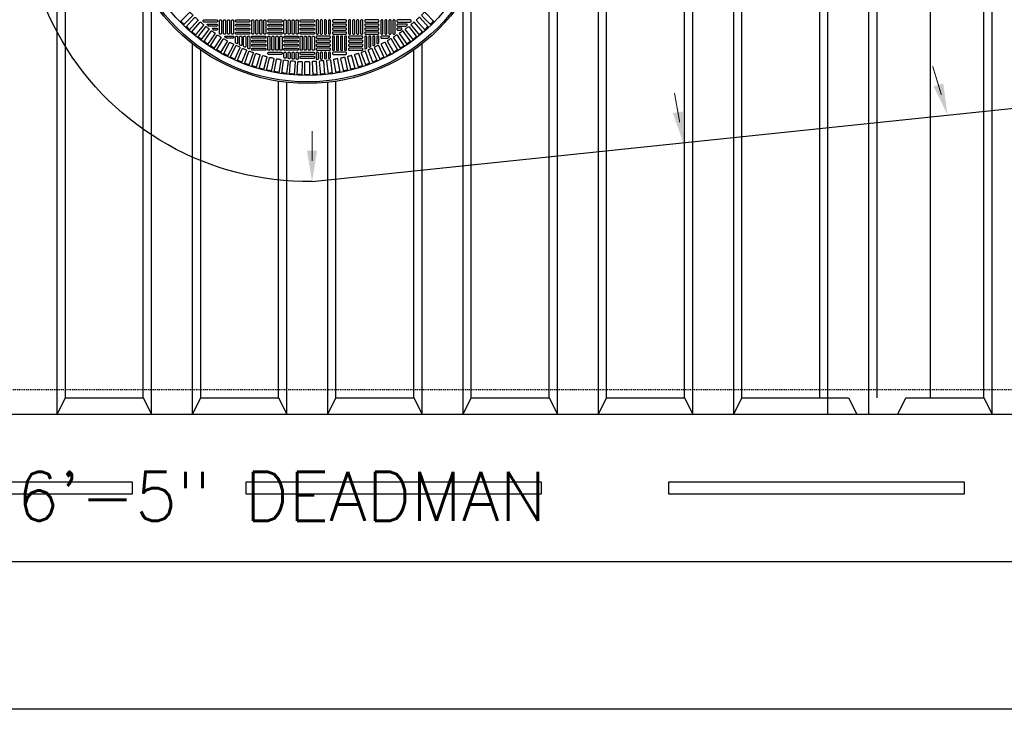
# Model space of a CAD drawing. Extents: x -169 to 6736, y -208 to 3022.
# Tile 416 of 656: x 1490 to 1610, y 1218 to 1302. Entities that reach past the tile are written whole.
import ezdxf
from ezdxf.enums import TextEntityAlignment as Align

# ---------------------------------------------------------------- set-up
doc = ezdxf.new("R2010")
doc.units = 0
doc.header["$MEASUREMENT"] = 0
doc.linetypes.add('HIDDEN3', pattern=[0.1875, 0.125, -0.0625])
for name, color, linetype in [('TANK-ANCHOR', 4, 'CONTINUOUS'), ('TANK-MANHOLE-COVER-40', 2, 'CONTINUOUS'), ('TANK-MANHOLE-COVER-HATCH-40', 252, 'CONTINUOUS'), ('TANK-SLAB', 6, 'CONTINUOUS'), ('TANK-SLOPE', 3, 'CONTINUOUS'), ('TANK-UST', 5, 'CONTINUOUS'), ('TANK-UST-RIB', 7, 'CONTINUOUS'), ('TEXT', 3, 'CONTINUOUS')]:
    doc.layers.add(name, color=color, linetype=linetype)
doc.styles.add('SIMPLEX', font='simplex')

msp = doc.modelspace()

# ---------------------------------------------------------------- linework, layer by layer
at = {"layer": 'TANK-ANCHOR'}
msp.add_lwpolyline([(1610.97766, 1236.01839), (1413.58331, 1236.01839), (1413.58331, 1254.01839), (1610.97766, 1254.01839)], close=True, dxfattribs=at)
at = {"layer": 'TANK-ANCHOR', "color": 7}
for points in [[(1467.4983, 1244.26839), (1467.4983, 1245.76839), (1503.4983, 1245.76839), (1503.4983, 1244.26839)], [(1517.41329, 1244.26839), (1517.41329, 1245.76839), (1553.41329, 1245.76839), (1553.41329, 1244.26839)], [(1568.97766, 1244.26839), (1568.97766, 1245.76839), (1604.97766, 1245.76839), (1604.97766, 1244.26839)]]:
    msp.add_lwpolyline(points, close=True, dxfattribs=at)
at = {"layer": 'TANK-MANHOLE-COVER-40', "color": 4, "linetype": 'Continuous'}
msp.add_circle((1524.86489, 1317.01762), 22.63902, dxfattribs=at)
at = {"layer": 'TANK-MANHOLE-COVER-40', "color": 1, "linetype": 'Continuous'}
msp.add_circle((1524.86489, 1317.01762), 22.44094, dxfattribs=at)
at = {"layer": 'TANK-MANHOLE-COVER-40', "color": 2, "linetype": 'Continuous'}
msp.add_circle((1524.86489, 1317.01762), 21.65354, dxfattribs=at)
at = {"layer": 'TANK-MANHOLE-COVER-HATCH-40', "linetype": 'Continuous'}
for points in [[(1510.61263, 1303.04266, 0.004911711), (1510.88993, 1302.76536, -0.417093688), (1510.89048, 1302.65346), (1509.77624, 1301.53922), (1509.38649, 1301.92897), (1510.50073, 1303.04321, -0.417093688), (1510.61263, 1303.04266)], [(1539.11716, 1303.04266, -0.004911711), (1538.83986, 1302.76536, 0.417093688), (1538.83931, 1302.65346), (1539.95355, 1301.53922), (1540.34329, 1301.92897), (1539.22906, 1303.04321, 0.417093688), (1539.11716, 1303.04266)], [(1511.88486, 1301.85367, 0.004911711), (1512.18527, 1301.6016, -0.417093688), (1512.19557, 1301.49017), (1511.18269, 1300.28306), (1510.76046, 1300.63735), (1511.77334, 1301.84446, -0.417093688), (1511.88486, 1301.85367)], [(1512.86061, 1301.3877, -0.168192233), (1512.81193, 1301.40456), (1512.68681, 1301.50298, -0.712046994), (1512.73549, 1301.64361), (1513.84127, 1301.64361), (1513.84127, 1301.64361, -0.414213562), (1513.92001, 1301.56487), (1513.92001, 1301.46644), (1513.92001, 1301.46644, -0.414213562), (1513.84127, 1301.3877), (1512.83336, 1301.3877)], [(1536.86917, 1301.3877, 0.168192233), (1536.91786, 1301.40456), (1537.04298, 1301.50298, 0.712046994), (1536.9943, 1301.64361), (1535.88852, 1301.64361), (1535.88852, 1301.64361, 0.414213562), (1535.80978, 1301.56487), (1535.80978, 1301.46644), (1535.80978, 1301.46644, 0.414213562), (1535.88852, 1301.3877), (1536.89643, 1301.3877)], [(1537.84492, 1301.85367, -0.004911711), (1537.54452, 1301.6016, 0.417093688), (1537.53422, 1301.49017), (1538.5471, 1300.28306), (1538.96933, 1300.63735), (1537.95645, 1301.84446, 0.417093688), (1537.84492, 1301.85367)], [(1512.55866, 1301.30192, 0.417093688), (1512.44765, 1301.28786), (1511.48838, 1300.03772), (1511.92566, 1299.70218), (1512.88493, 1300.95232, 0.417093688), (1512.86978, 1301.06319, -0.004911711), (1512.55866, 1301.30192)], [(1513.25588, 1300.78009, 0.004911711), (1513.57712, 1300.55516, -0.417093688), (1513.59709, 1300.44505), (1512.69326, 1299.15426), (1512.24176, 1299.4704), (1513.14559, 1300.7612, -0.417093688), (1513.25588, 1300.78009)], [(1513.52671, 1300.89558, -0.157549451), (1513.48064, 1300.91046), (1513.34424, 1301.00889, -0.727787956), (1513.39031, 1301.15148), (1513.84127, 1301.15148), (1513.84127, 1301.15148, -0.414213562), (1513.92001, 1301.07274), (1513.92001, 1300.97432), (1513.92001, 1300.97432, -0.414213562), (1513.84127, 1300.89558), (1513.52671, 1300.89558)], [(1536.20307, 1300.89558, 0.157549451), (1536.24915, 1300.91046), (1536.38555, 1301.00889, 0.727787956), (1536.33948, 1301.15148), (1535.88852, 1301.15148), (1535.88852, 1301.15148, 0.414213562), (1535.80978, 1301.07274), (1535.80978, 1300.97432), (1535.80978, 1300.97432, 0.414213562), (1535.88852, 1300.89558), (1536.20307, 1300.89558)], [(1536.47391, 1300.78009, -0.004911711), (1536.15267, 1300.55516, 0.417093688), (1536.1327, 1300.44505), (1537.03652, 1299.15426), (1537.48802, 1299.4704), (1536.5842, 1300.7612, 0.417093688), (1536.47391, 1300.78009)], [(1537.17113, 1301.30192, -0.417093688), (1537.28214, 1301.28786), (1538.24141, 1300.03772), (1537.80413, 1299.70218), (1536.84486, 1300.95232, -0.417093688), (1536.86001, 1301.06319, 0.004911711), (1537.17113, 1301.30192)], [(1513.9752, 1300.28916, 0.004911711), (1514.30594, 1300.07846, -0.417093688), (1514.3307, 1299.96933), (1513.48404, 1298.64034), (1513.01918, 1298.93649), (1513.86584, 1300.26548, -0.417093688), (1513.9752, 1300.28916)], [(1514.71525, 1299.83008, 0.004911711), (1515.05487, 1299.63401, -0.417093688), (1515.08436, 1299.52606), (1514.29648, 1298.16141), (1513.81914, 1298.437), (1514.60702, 1299.80165, -0.417093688), (1514.71525, 1299.83008)], [(1515.47462, 1299.40372, 0.004911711), (1515.82247, 1299.22265, -0.417093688), (1515.85664, 1299.11609), (1515.12903, 1297.71836), (1514.64013, 1297.97287), (1515.36774, 1299.3706, -0.417093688), (1515.47462, 1299.40372)], [(1515.06671, 1299.91132, -0.134263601), (1515.02664, 1299.92228), (1514.86013, 1300.02071, -0.763258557), (1514.9002, 1300.16723), (1515.80978, 1300.16723), (1515.80978, 1300.16723, -0.414213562), (1515.88852, 1300.08849), (1515.88852, 1299.99007), (1515.88852, 1299.99007, -0.414213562), (1515.80978, 1299.91132), (1515.06671, 1299.91132)], [(1534.66308, 1299.91132, 0.134263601), (1534.70315, 1299.92228), (1534.86965, 1300.02071, 0.763258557), (1534.82959, 1300.16723), (1533.92001, 1300.16723), (1533.92001, 1300.16723, 0.414213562), (1533.84127, 1300.08849), (1533.84127, 1299.99007), (1533.84127, 1299.99007, 0.414213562), (1533.92001, 1299.91132), (1534.66308, 1299.91132)], [(1534.25516, 1299.40372, -0.004911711), (1533.90732, 1299.22265, 0.417093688), (1533.87315, 1299.11609), (1534.60076, 1297.71836), (1535.08966, 1297.97287), (1534.36205, 1299.3706, 0.417093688), (1534.25516, 1299.40372)], [(1535.01453, 1299.83008, -0.004911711), (1534.67492, 1299.63401, 0.417093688), (1534.64543, 1299.52606), (1535.43331, 1298.16141), (1535.91065, 1298.437), (1535.12276, 1299.80165, 0.417093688), (1535.01453, 1299.83008)], [(1535.75458, 1300.28916, -0.004911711), (1535.42385, 1300.07846, 0.417093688), (1535.39909, 1299.96933), (1536.24575, 1298.64034), (1536.71061, 1298.93649), (1535.86395, 1300.26548, 0.417093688), (1535.75458, 1300.28916)], [(1516.25187, 1299.01089, 0.004911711), (1516.60728, 1298.84516, -0.417093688), (1516.64607, 1298.74019), (1515.98012, 1297.31206), (1515.48058, 1297.545), (1516.14653, 1298.97313, -0.417093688), (1516.25187, 1299.01089)], [(1517.04551, 1298.65233, 0.004911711), (1517.40781, 1298.50226, -0.417093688), (1517.45114, 1298.39909), (1516.84812, 1296.94327), (1516.3389, 1297.1542), (1516.94192, 1298.61002, -0.417093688), (1517.04551, 1298.65233)], [(1517.85403, 1298.32873, 0.004911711), (1518.22254, 1298.19461, -0.417093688), (1518.27033, 1298.09343), (1517.73138, 1296.61269), (1517.21344, 1296.8012), (1517.75239, 1298.28194, -0.417093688), (1517.85403, 1298.32873)], [(1518.6759, 1298.04071, 0.004911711), (1519.04991, 1297.92279, -0.417093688), (1519.10207, 1297.82379), (1518.62822, 1296.32095), (1518.10255, 1296.48669), (1518.57639, 1297.98953, -0.417093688), (1518.6759, 1298.04071)], [(1531.05388, 1298.04071, -0.004911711), (1530.67988, 1297.92279, 0.417093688), (1530.62772, 1297.82379), (1531.10157, 1296.32095), (1531.62724, 1296.48669), (1531.15339, 1297.98953, 0.417093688), (1531.05388, 1298.04071)], [(1531.87575, 1298.32873, -0.004911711), (1531.50725, 1298.19461, 0.417093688), (1531.45946, 1298.09343), (1531.99841, 1296.61269), (1532.51635, 1296.8012), (1531.9774, 1298.28194, 0.417093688), (1531.87575, 1298.32873)], [(1532.68428, 1298.65233, -0.004911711), (1532.32198, 1298.50226, 0.417093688), (1532.27865, 1298.39909), (1532.88167, 1296.94327), (1533.39089, 1297.1542), (1532.78787, 1298.61002, 0.417093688), (1532.68428, 1298.65233)], [(1533.47792, 1299.01089, -0.004911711), (1533.12251, 1298.84516, 0.417093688), (1533.08372, 1298.74019), (1533.74967, 1297.31206), (1534.24921, 1297.545), (1533.58326, 1298.97313, 0.417093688), (1533.47792, 1299.01089)], [(1519.50956, 1297.78881, 0.004911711), (1519.88835, 1297.68732, -0.417093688), (1519.94477, 1297.59068), (1519.53693, 1296.06861), (1519.00453, 1296.21126), (1519.41237, 1297.73334, -0.417093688), (1519.50956, 1297.78881)], [(1520.3534, 1297.57352, 0.004911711), (1520.73626, 1297.48864, -0.417093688), (1520.79685, 1297.39456), (1520.45579, 1295.85614), (1519.91767, 1295.97544), (1520.25873, 1297.51386, -0.417093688), (1520.3534, 1297.57352)], [(1521.20584, 1297.39524, 0.004911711), (1521.59203, 1297.32714, -0.417093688), (1521.65667, 1297.23579), (1521.38304, 1295.68396), (1520.84023, 1295.77967), (1521.11386, 1297.33151, -0.417093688), (1521.20584, 1297.39524)], [(1522.06524, 1297.25431, 0.004911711), (1522.45403, 1297.20312, -0.417093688), (1522.52259, 1297.11468), (1522.31691, 1295.55239), (1521.77045, 1295.62433), (1521.97612, 1297.18662, -0.417093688), (1522.06524, 1297.25431)], [(1522.92996, 1297.151, 0.004911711), (1523.32063, 1297.11682, -0.417093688), (1523.39297, 1297.03145), (1523.25564, 1295.46168), (1522.70655, 1295.50972), (1522.84389, 1297.07949, -0.417093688), (1522.92996, 1297.151)], [(1523.79838, 1297.08551, 0.004911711), (1524.19016, 1297.0684, -0.417093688), (1524.26616, 1296.98627), (1524.19743, 1295.412), (1523.64677, 1295.43604), (1523.7155, 1297.01031, -0.417093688), (1523.79838, 1297.08551)], [(1524.66882, 1297.05796, 0.004911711), (1525.06097, 1297.05796, -0.417093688), (1525.14048, 1296.97922), (1525.14048, 1295.40345), (1524.5893, 1295.40345), (1524.5893, 1296.97922, -0.417093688), (1524.66882, 1297.05796)], [(1525.93141, 1297.08551, -0.004911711), (1525.53963, 1297.0684, 0.417093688), (1525.46363, 1296.98627), (1525.53236, 1295.412), (1526.08302, 1295.43604), (1526.01428, 1297.01031, 0.417093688), (1525.93141, 1297.08551)], [(1526.79982, 1297.151, -0.004911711), (1526.40916, 1297.11682, 0.417093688), (1526.33681, 1297.03145), (1526.47415, 1295.46168), (1527.02324, 1295.50972), (1526.8859, 1297.07949, 0.417093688), (1526.79982, 1297.151)], [(1527.66455, 1297.25431, -0.004911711), (1527.27575, 1297.20312, 0.417093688), (1527.2072, 1297.11468), (1527.41288, 1295.55239), (1527.95934, 1295.62433), (1527.75366, 1297.18662, 0.417093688), (1527.66455, 1297.25431)], [(1528.52395, 1297.39524, -0.004911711), (1528.13776, 1297.32714, 0.417093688), (1528.07312, 1297.23579), (1528.34675, 1295.68396), (1528.88956, 1295.77967), (1528.61593, 1297.33151, 0.417093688), (1528.52395, 1297.39524)], [(1529.37639, 1297.57352, -0.004911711), (1528.99353, 1297.48864, 0.417093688), (1528.93294, 1297.39456), (1529.274, 1295.85614), (1529.81212, 1295.97544), (1529.47106, 1297.51386, 0.417093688), (1529.37639, 1297.57352)], [(1530.22023, 1297.78881, -0.004911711), (1529.84144, 1297.68732, 0.417093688), (1529.78501, 1297.59068), (1530.19285, 1296.06861), (1530.72525, 1296.21126), (1530.31741, 1297.73334, 0.417093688), (1530.22023, 1297.78881)]]:
    msp.add_lwpolyline(points, format="xyb", dxfattribs=at)
for points in [[(1511.53033, 1302.05758), (1510.46576, 1300.8958), (1510.05938, 1301.26817), (1511.12396, 1302.42995, -0.417093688), (1511.23578, 1302.43428, 0.004911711), (1511.5249, 1302.16935, -0.417093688)], [(1513.92001, 1301.95857, -0.414213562), (1513.84127, 1301.87983), (1512.26647, 1301.87983, -0.414213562), (1512.18773, 1301.95857), (1512.18773, 1302.05699, -0.414213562), (1512.26647, 1302.13573), (1513.84127, 1302.13573, -0.414213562), (1513.92001, 1302.05699)], [(1535.80978, 1301.95857, 0.414213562), (1535.88852, 1301.87983), (1537.46332, 1301.87983, 0.414213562), (1537.54206, 1301.95857), (1537.54206, 1302.05699, 0.414213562), (1537.46332, 1302.13573), (1535.88852, 1302.13573, 0.414213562), (1535.80978, 1302.05699)], [(1538.19946, 1302.05758), (1539.26403, 1300.8958), (1539.6704, 1301.26817), (1538.60583, 1302.42995, 0.417093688), (1538.49401, 1302.43428, -0.004911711), (1538.20489, 1302.16935, 0.417093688)], [(1516.12474, 1299.38083), (1516.12474, 1300.08849), (1516.12474, 1300.08849, -0.414213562), (1516.20348, 1300.16723), (1516.3019, 1300.16723), (1516.3019, 1300.16723, -0.414213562), (1516.38064, 1300.08849), (1516.38064, 1299.32401, -0.577350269), (1516.26253, 1299.25582), (1516.16411, 1299.31264, -0.267949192)], [(1516.79403, 1300.16723, -0.414213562), (1516.87277, 1300.08849), (1516.87277, 1299.1069, -0.544713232), (1516.76161, 1299.03514), (1516.66319, 1299.0796, -0.294738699), (1516.61686, 1299.15136), (1516.61686, 1300.08849), (1516.61686, 1300.08849, -0.414213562), (1516.6956, 1300.16723), (1516.79403, 1300.16723)], [(1517.28615, 1300.16723, -0.414213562), (1517.36489, 1300.08849), (1517.36489, 1298.89316, -0.535923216), (1517.2557, 1298.82054), (1517.15728, 1298.86182, -0.302148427), (1517.10899, 1298.93443), (1517.10899, 1300.08849), (1517.10899, 1300.08849, -0.414213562), (1517.18773, 1300.16723), (1517.28615, 1300.16723)], [(1517.77828, 1300.16723, -0.414213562), (1517.85702, 1300.08849), (1517.85702, 1298.69513, -0.52729524), (1517.74979, 1298.62172), (1517.65137, 1298.65992, -0.309504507), (1517.60111, 1298.73332), (1517.60111, 1300.08849), (1517.60111, 1300.08849, -0.414213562), (1517.67985, 1300.16723), (1517.77828, 1300.16723)], [(1531.95151, 1300.16723, 0.414213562), (1531.87277, 1300.08849), (1531.87277, 1298.69513, 0.52729524), (1531.98, 1298.62172), (1532.07842, 1298.65992, 0.309504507), (1532.12867, 1298.73332), (1532.12867, 1300.08849), (1532.12867, 1300.08849, 0.414213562), (1532.04993, 1300.16723), (1531.95151, 1300.16723)], [(1532.44363, 1300.16723, 0.414213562), (1532.36489, 1300.08849), (1532.36489, 1298.89316, 0.535923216), (1532.47409, 1298.82054), (1532.57251, 1298.86182, 0.302148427), (1532.6208, 1298.93443), (1532.6208, 1300.08849), (1532.6208, 1300.08849, 0.414213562), (1532.54206, 1300.16723), (1532.44363, 1300.16723)], [(1532.93576, 1300.16723, 0.414213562), (1532.85702, 1300.08849), (1532.85702, 1299.1069, 0.544713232), (1532.96818, 1299.03514), (1533.0666, 1299.0796, 0.294738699), (1533.11293, 1299.15136), (1533.11293, 1300.08849), (1533.11293, 1300.08849, 0.414213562), (1533.03419, 1300.16723), (1532.93576, 1300.16723)], [(1533.60505, 1299.38083), (1533.60505, 1300.08849), (1533.60505, 1300.08849, 0.414213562), (1533.52631, 1300.16723), (1533.42789, 1300.16723), (1533.42789, 1300.16723, 0.414213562), (1533.34915, 1300.08849), (1533.34915, 1299.32401, 0.577350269), (1533.46726, 1299.25582), (1533.56568, 1299.31264, 0.267949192)], [(1521.79403, 1298.02156, -0.414213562), (1521.71529, 1297.94282), (1520.14048, 1297.94282, -0.414213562), (1520.06174, 1298.02156), (1520.06174, 1298.11999, -0.414213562), (1520.14048, 1298.19873), (1521.71529, 1298.19873, -0.414213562), (1521.79403, 1298.11999)], [(1522.20741, 1298.19873, -0.414213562), (1522.28615, 1298.11999), (1522.28615, 1297.55291, -0.45513358), (1522.19661, 1297.47492), (1522.09818, 1297.48855, -0.374444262), (1522.03025, 1297.56655), (1522.03025, 1298.11999), (1522.03025, 1298.11999, -0.414213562), (1522.10899, 1298.19873), (1522.20741, 1298.19873)], [(1522.69954, 1298.19873, -0.414213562), (1522.77828, 1298.11999), (1522.77828, 1297.49203, -0.447565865), (1522.6907, 1297.41379), (1522.59227, 1297.42491, -0.381629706), (1522.52237, 1297.50315), (1522.52237, 1298.11999), (1522.52237, 1298.11999, -0.414213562), (1522.60111, 1298.19873), (1522.69954, 1298.19873)], [(1523.19167, 1298.19873, -0.414213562), (1523.27041, 1298.11999), (1523.27041, 1297.44371, -0.440061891), (1523.18479, 1297.36527), (1523.08636, 1297.3739, -0.388829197), (1523.0145, 1297.45234), (1523.0145, 1298.11999), (1523.0145, 1298.11999, -0.414213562), (1523.09324, 1298.19873), (1523.19167, 1298.19873)], [(1523.68379, 1298.19873, -0.414213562), (1523.76253, 1298.11999), (1523.76253, 1297.40786, -0.432615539), (1523.67888, 1297.32927), (1523.58045, 1297.33542, -0.39604796), (1523.50663, 1297.41401), (1523.50663, 1298.11999), (1523.50663, 1298.11999, -0.414213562), (1523.58537, 1298.19873), (1523.68379, 1298.19873)], [(1525.73104, 1298.02156, -0.414213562), (1525.6523, 1297.94282), (1524.07749, 1297.94282, -0.414213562), (1523.99875, 1298.02156), (1523.99875, 1298.11999, -0.414213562), (1524.07749, 1298.19873), (1525.6523, 1298.19873, -0.414213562), (1525.73104, 1298.11999)], [(1526.046, 1298.19873, 0.414213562), (1525.96726, 1298.11999), (1525.96726, 1297.40786, 0.432615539), (1526.05091, 1297.32927), (1526.14933, 1297.33542, 0.39604796), (1526.22316, 1297.41401), (1526.22316, 1298.11999), (1526.22316, 1298.11999, 0.414213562), (1526.14442, 1298.19873), (1526.046, 1298.19873)], [(1526.53812, 1298.19873, 0.414213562), (1526.45938, 1298.11999), (1526.45938, 1297.44371, 0.440061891), (1526.545, 1297.36527), (1526.64342, 1297.3739, 0.388829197), (1526.71529, 1297.45234), (1526.71529, 1298.11999), (1526.71529, 1298.11999, 0.414213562), (1526.63655, 1298.19873), (1526.53812, 1298.19873)], [(1527.03025, 1298.19873, 0.414213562), (1526.95151, 1298.11999), (1526.95151, 1297.49203, 0.447565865), (1527.03909, 1297.41379), (1527.13751, 1297.42491, 0.381629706), (1527.20741, 1297.50315), (1527.20741, 1298.11999), (1527.20741, 1298.11999, 0.414213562), (1527.12867, 1298.19873), (1527.03025, 1298.19873)], [(1527.52237, 1298.19873, 0.414213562), (1527.44363, 1298.11999), (1527.44363, 1297.55291, 0.45513358), (1527.53318, 1297.47492), (1527.6316, 1297.48855, 0.374444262), (1527.69954, 1297.56655), (1527.69954, 1298.11999), (1527.69954, 1298.11999, 0.414213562), (1527.6208, 1298.19873), (1527.52237, 1298.19873)], [(1527.93576, 1298.02156, 0.414213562), (1528.0145, 1297.94282), (1529.5893, 1297.94282, 0.414213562), (1529.66804, 1298.02156), (1529.66804, 1298.11999, 0.414213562), (1529.5893, 1298.19873), (1528.0145, 1298.19873, 0.414213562), (1527.93576, 1298.11999)], [(1525.73104, 1297.52944, -0.414213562), (1525.6523, 1297.45069), (1524.07749, 1297.45069, -0.414213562), (1523.99875, 1297.52944), (1523.99875, 1297.62786, -0.414213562), (1524.07749, 1297.7066), (1525.6523, 1297.7066, -0.414213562), (1525.73104, 1297.62786)]]:
    msp.add_lwpolyline(points, format="xyb", close=True, dxfattribs=at)
at = {"layer": 'TANK-MANHOLE-COVER-HATCH-40', "linetype": 'Continuous', "flags": 128}
for points in [[(1514.3334, 1302.13573, -0.414213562), (1514.41214, 1302.05699), (1514.41214, 1300.48219, -0.414213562), (1514.3334, 1300.40345), (1514.23497, 1300.40345, -0.414213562), (1514.15623, 1300.48219), (1514.15623, 1302.05699, -0.414213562), (1514.23497, 1302.13573)], [(1514.82552, 1302.13573, -0.414213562), (1514.90426, 1302.05699), (1514.90426, 1300.48219, -0.414213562), (1514.82552, 1300.40345), (1514.7271, 1300.40345, -0.414213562), (1514.64836, 1300.48219), (1514.64836, 1302.05699, -0.414213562), (1514.7271, 1302.13573)], [(1515.31765, 1302.13573, -0.414213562), (1515.39639, 1302.05699), (1515.39639, 1300.48219, -0.414213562), (1515.31765, 1300.40345), (1515.21922, 1300.40345, -0.414213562), (1515.14048, 1300.48219), (1515.14048, 1302.05699, -0.414213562), (1515.21922, 1302.13573)], [(1515.80978, 1302.13573, -0.414213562), (1515.88852, 1302.05699), (1515.88852, 1300.48219, -0.414213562), (1515.80978, 1300.40345), (1515.71135, 1300.40345, -0.414213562), (1515.63261, 1300.48219), (1515.63261, 1302.05699, -0.414213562), (1515.71135, 1302.13573)], [(1517.85702, 1301.95857, -0.414213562), (1517.77828, 1301.87983), (1516.20348, 1301.87983, -0.414213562), (1516.12474, 1301.95857), (1516.12474, 1302.05699, -0.414213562), (1516.20348, 1302.13573), (1517.77828, 1302.13573, -0.414213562), (1517.85702, 1302.05699)], [(1517.85702, 1301.46644, -0.414213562), (1517.77828, 1301.3877), (1516.20348, 1301.3877, -0.414213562), (1516.12474, 1301.46644), (1516.12474, 1301.56487, -0.414213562), (1516.20348, 1301.64361), (1517.77828, 1301.64361, -0.414213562), (1517.85702, 1301.56487)], [(1518.27041, 1302.13573, -0.414213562), (1518.34915, 1302.05699), (1518.34915, 1300.48219, -0.414213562), (1518.27041, 1300.40345), (1518.17198, 1300.40345, -0.414213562), (1518.09324, 1300.48219), (1518.09324, 1302.05699, -0.414213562), (1518.17198, 1302.13573)], [(1518.76253, 1302.13573, -0.414213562), (1518.84127, 1302.05699), (1518.84127, 1300.48219, -0.414213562), (1518.76253, 1300.40345), (1518.66411, 1300.40345, -0.414213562), (1518.58537, 1300.48219), (1518.58537, 1302.05699, -0.414213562), (1518.66411, 1302.13573)], [(1519.25466, 1302.13573, -0.414213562), (1519.3334, 1302.05699), (1519.3334, 1300.48219, -0.414213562), (1519.25466, 1300.40345), (1519.15623, 1300.40345, -0.414213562), (1519.07749, 1300.48219), (1519.07749, 1302.05699, -0.414213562), (1519.15623, 1302.13573)], [(1519.74678, 1302.13573, -0.414213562), (1519.82552, 1302.05699), (1519.82552, 1300.48219, -0.414213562), (1519.74678, 1300.40345), (1519.64836, 1300.40345, -0.414213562), (1519.56962, 1300.48219), (1519.56962, 1302.05699, -0.414213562), (1519.64836, 1302.13573)], [(1521.79403, 1301.95857, -0.414213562), (1521.71529, 1301.87983), (1520.14048, 1301.87983, -0.414213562), (1520.06174, 1301.95857), (1520.06174, 1302.05699, -0.414213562), (1520.14048, 1302.13573), (1521.71529, 1302.13573, -0.414213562), (1521.79403, 1302.05699)], [(1521.79403, 1301.46644, -0.414213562), (1521.71529, 1301.3877), (1520.14048, 1301.3877, -0.414213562), (1520.06174, 1301.46644), (1520.06174, 1301.56487, -0.414213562), (1520.14048, 1301.64361), (1521.71529, 1301.64361, -0.414213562), (1521.79403, 1301.56487)], [(1522.20741, 1302.13573, -0.414213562), (1522.28615, 1302.05699), (1522.28615, 1300.48219, -0.414213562), (1522.20741, 1300.40345), (1522.10899, 1300.40345, -0.414213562), (1522.03025, 1300.48219), (1522.03025, 1302.05699, -0.414213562), (1522.10899, 1302.13573)], [(1522.69954, 1302.13573, -0.414213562), (1522.77828, 1302.05699), (1522.77828, 1300.48219, -0.414213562), (1522.69954, 1300.40345), (1522.60111, 1300.40345, -0.414213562), (1522.52237, 1300.48219), (1522.52237, 1302.05699, -0.414213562), (1522.60111, 1302.13573)], [(1523.19167, 1302.13573, -0.414213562), (1523.27041, 1302.05699), (1523.27041, 1300.48219, -0.414213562), (1523.19167, 1300.40345), (1523.09324, 1300.40345, -0.414213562), (1523.0145, 1300.48219), (1523.0145, 1302.05699, -0.414213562), (1523.09324, 1302.13573)], [(1523.68379, 1302.13573, -0.414213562), (1523.76253, 1302.05699), (1523.76253, 1300.48219, -0.414213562), (1523.68379, 1300.40345), (1523.58537, 1300.40345, -0.414213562), (1523.50663, 1300.48219), (1523.50663, 1302.05699, -0.414213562), (1523.58537, 1302.13573)], [(1525.73104, 1301.95857, -0.414213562), (1525.6523, 1301.87983), (1524.07749, 1301.87983, -0.414213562), (1523.99875, 1301.95857), (1523.99875, 1302.05699, -0.414213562), (1524.07749, 1302.13573), (1525.6523, 1302.13573, -0.414213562), (1525.73104, 1302.05699)], [(1525.73104, 1301.46644, -0.414213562), (1525.6523, 1301.3877), (1524.07749, 1301.3877, -0.414213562), (1523.99875, 1301.46644), (1523.99875, 1301.56487, -0.414213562), (1524.07749, 1301.64361), (1525.6523, 1301.64361, -0.414213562), (1525.73104, 1301.56487)], [(1526.046, 1302.13573, 0.414213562), (1525.96726, 1302.05699), (1525.96726, 1300.48219, 0.414213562), (1526.046, 1300.40345), (1526.14442, 1300.40345, 0.414213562), (1526.22316, 1300.48219), (1526.22316, 1302.05699, 0.414213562), (1526.14442, 1302.13573)], [(1526.53812, 1302.13573, 0.414213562), (1526.45938, 1302.05699), (1526.45938, 1300.48219, 0.414213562), (1526.53812, 1300.40345), (1526.63655, 1300.40345, 0.414213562), (1526.71529, 1300.48219), (1526.71529, 1302.05699, 0.414213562), (1526.63655, 1302.13573)], [(1527.03025, 1302.13573, 0.414213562), (1526.95151, 1302.05699), (1526.95151, 1300.48219, 0.414213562), (1527.03025, 1300.40345), (1527.12867, 1300.40345, 0.414213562), (1527.20741, 1300.48219), (1527.20741, 1302.05699, 0.414213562), (1527.12867, 1302.13573)], [(1527.52237, 1302.13573, 0.414213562), (1527.44363, 1302.05699), (1527.44363, 1300.48219, 0.414213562), (1527.52237, 1300.40345), (1527.6208, 1300.40345, 0.414213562), (1527.69954, 1300.48219), (1527.69954, 1302.05699, 0.414213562), (1527.6208, 1302.13573)], [(1527.93576, 1301.95857, 0.414213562), (1528.0145, 1301.87983), (1529.5893, 1301.87983, 0.414213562), (1529.66804, 1301.95857), (1529.66804, 1302.05699, 0.414213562), (1529.5893, 1302.13573), (1528.0145, 1302.13573, 0.414213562), (1527.93576, 1302.05699)], [(1527.93576, 1301.46644, 0.414213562), (1528.0145, 1301.3877), (1529.5893, 1301.3877, 0.414213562), (1529.66804, 1301.46644), (1529.66804, 1301.56487, 0.414213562), (1529.5893, 1301.64361), (1528.0145, 1301.64361, 0.414213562), (1527.93576, 1301.56487)], [(1529.983, 1302.13573, 0.414213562), (1529.90426, 1302.05699), (1529.90426, 1300.48219, 0.414213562), (1529.983, 1300.40345), (1530.08143, 1300.40345, 0.414213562), (1530.16017, 1300.48219), (1530.16017, 1302.05699, 0.414213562), (1530.08143, 1302.13573)], [(1530.47513, 1302.13573, 0.414213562), (1530.39639, 1302.05699), (1530.39639, 1300.48219, 0.414213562), (1530.47513, 1300.40345), (1530.57356, 1300.40345, 0.414213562), (1530.6523, 1300.48219), (1530.6523, 1302.05699, 0.414213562), (1530.57356, 1302.13573)], [(1530.96726, 1302.13573, 0.414213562), (1530.88852, 1302.05699), (1530.88852, 1300.48219, 0.414213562), (1530.96726, 1300.40345), (1531.06568, 1300.40345, 0.414213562), (1531.14442, 1300.48219), (1531.14442, 1302.05699, 0.414213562), (1531.06568, 1302.13573)], [(1531.45938, 1302.13573, 0.414213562), (1531.38064, 1302.05699), (1531.38064, 1300.48219, 0.414213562), (1531.45938, 1300.40345), (1531.55781, 1300.40345, 0.414213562), (1531.63655, 1300.48219), (1531.63655, 1302.05699, 0.414213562), (1531.55781, 1302.13573)], [(1531.87277, 1301.95857, 0.414213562), (1531.95151, 1301.87983), (1533.52631, 1301.87983, 0.414213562), (1533.60505, 1301.95857), (1533.60505, 1302.05699, 0.414213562), (1533.52631, 1302.13573), (1531.95151, 1302.13573, 0.414213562), (1531.87277, 1302.05699)], [(1531.87277, 1301.46644, 0.414213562), (1531.95151, 1301.3877), (1533.52631, 1301.3877, 0.414213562), (1533.60505, 1301.46644), (1533.60505, 1301.56487, 0.414213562), (1533.52631, 1301.64361), (1531.95151, 1301.64361, 0.414213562), (1531.87277, 1301.56487)], [(1533.92001, 1302.13573, 0.414213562), (1533.84127, 1302.05699), (1533.84127, 1300.48219, 0.414213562), (1533.92001, 1300.40345), (1534.01844, 1300.40345, 0.414213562), (1534.09718, 1300.48219), (1534.09718, 1302.05699, 0.414213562), (1534.01844, 1302.13573)], [(1534.41214, 1302.13573, 0.414213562), (1534.3334, 1302.05699), (1534.3334, 1300.48219, 0.414213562), (1534.41214, 1300.40345), (1534.51056, 1300.40345, 0.414213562), (1534.5893, 1300.48219), (1534.5893, 1302.05699, 0.414213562), (1534.51056, 1302.13573)], [(1534.90426, 1302.13573, 0.414213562), (1534.82552, 1302.05699), (1534.82552, 1300.48219, 0.414213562), (1534.90426, 1300.40345), (1535.00269, 1300.40345, 0.414213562), (1535.08143, 1300.48219), (1535.08143, 1302.05699, 0.414213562), (1535.00269, 1302.13573)], [(1535.39639, 1302.13573, 0.414213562), (1535.31765, 1302.05699), (1535.31765, 1300.48219, 0.414213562), (1535.39639, 1300.40345), (1535.49482, 1300.40345, 0.414213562), (1535.57356, 1300.48219), (1535.57356, 1302.05699, 0.414213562), (1535.49482, 1302.13573)], [(1517.85702, 1300.97432, -0.414213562), (1517.77828, 1300.89558), (1516.20348, 1300.89558, -0.414213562), (1516.12474, 1300.97432), (1516.12474, 1301.07274, -0.414213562), (1516.20348, 1301.15148), (1517.77828, 1301.15148, -0.414213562), (1517.85702, 1301.07274)], [(1517.85702, 1300.48219, -0.414213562), (1517.77828, 1300.40345), (1516.20348, 1300.40345, -0.414213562), (1516.12474, 1300.48219), (1516.12474, 1300.58062, -0.414213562), (1516.20348, 1300.65936), (1517.77828, 1300.65936, -0.414213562), (1517.85702, 1300.58062)], [(1521.79403, 1300.97432, -0.414213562), (1521.71529, 1300.89558), (1520.14048, 1300.89558, -0.414213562), (1520.06174, 1300.97432), (1520.06174, 1301.07274, -0.414213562), (1520.14048, 1301.15148), (1521.71529, 1301.15148, -0.414213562), (1521.79403, 1301.07274)], [(1521.79403, 1300.48219, -0.414213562), (1521.71529, 1300.40345), (1520.14048, 1300.40345, -0.414213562), (1520.06174, 1300.48219), (1520.06174, 1300.58062, -0.414213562), (1520.14048, 1300.65936), (1521.71529, 1300.65936, -0.414213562), (1521.79403, 1300.58062)], [(1525.73104, 1300.97432, -0.414213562), (1525.6523, 1300.89558), (1524.07749, 1300.89558, -0.414213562), (1523.99875, 1300.97432), (1523.99875, 1301.07274, -0.414213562), (1524.07749, 1301.15148), (1525.6523, 1301.15148, -0.414213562), (1525.73104, 1301.07274)], [(1525.73104, 1300.48219, -0.414213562), (1525.6523, 1300.40345), (1524.07749, 1300.40345, -0.414213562), (1523.99875, 1300.48219), (1523.99875, 1300.58062, -0.414213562), (1524.07749, 1300.65936), (1525.6523, 1300.65936, -0.414213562), (1525.73104, 1300.58062)], [(1527.93576, 1300.97432, 0.414213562), (1528.0145, 1300.89558), (1529.5893, 1300.89558, 0.414213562), (1529.66804, 1300.97432), (1529.66804, 1301.07274, 0.414213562), (1529.5893, 1301.15148), (1528.0145, 1301.15148, 0.414213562), (1527.93576, 1301.07274)], [(1527.93576, 1300.48219, 0.414213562), (1528.0145, 1300.40345), (1529.5893, 1300.40345, 0.414213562), (1529.66804, 1300.48219), (1529.66804, 1300.58062, 0.414213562), (1529.5893, 1300.65936), (1528.0145, 1300.65936, 0.414213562), (1527.93576, 1300.58062)], [(1531.87277, 1300.97432, 0.414213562), (1531.95151, 1300.89558), (1533.52631, 1300.89558, 0.414213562), (1533.60505, 1300.97432), (1533.60505, 1301.07274, 0.414213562), (1533.52631, 1301.15148), (1531.95151, 1301.15148, 0.414213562), (1531.87277, 1301.07274)], [(1531.87277, 1300.48219, 0.414213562), (1531.95151, 1300.40345), (1533.52631, 1300.40345, 0.414213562), (1533.60505, 1300.48219), (1533.60505, 1300.58062, 0.414213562), (1533.52631, 1300.65936), (1531.95151, 1300.65936, 0.414213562), (1531.87277, 1300.58062)], [(1518.09324, 1300.08849, -0.414213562), (1518.17198, 1300.16723), (1519.74678, 1300.16723, -0.414213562), (1519.82552, 1300.08849), (1519.82552, 1299.99007, -0.414213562), (1519.74678, 1299.91132), (1518.17198, 1299.91132, -0.414213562), (1518.09324, 1299.99007)], [(1518.09324, 1299.59636, -0.414213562), (1518.17198, 1299.6751), (1519.74678, 1299.6751, -0.414213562), (1519.82552, 1299.59636), (1519.82552, 1299.49794, -0.414213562), (1519.74678, 1299.4192), (1518.17198, 1299.4192, -0.414213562), (1518.09324, 1299.49794)], [(1520.23891, 1300.16723, -0.414213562), (1520.31765, 1300.08849), (1520.31765, 1298.51369, -0.414213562), (1520.23891, 1298.43495), (1520.14048, 1298.43495, -0.414213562), (1520.06174, 1298.51369), (1520.06174, 1300.08849, -0.414213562), (1520.14048, 1300.16723)], [(1520.73104, 1300.16723, -0.414213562), (1520.80978, 1300.08849), (1520.80978, 1298.51369, -0.414213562), (1520.73104, 1298.43495), (1520.63261, 1298.43495, -0.414213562), (1520.55387, 1298.51369), (1520.55387, 1300.08849, -0.414213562), (1520.63261, 1300.16723)], [(1521.22316, 1300.16723, -0.414213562), (1521.3019, 1300.08849), (1521.3019, 1298.51369, -0.414213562), (1521.22316, 1298.43495), (1521.12474, 1298.43495, -0.414213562), (1521.046, 1298.51369), (1521.046, 1300.08849, -0.414213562), (1521.12474, 1300.16723)], [(1521.71529, 1300.16723, -0.414213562), (1521.79403, 1300.08849), (1521.79403, 1298.51369, -0.414213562), (1521.71529, 1298.43495), (1521.61686, 1298.43495, -0.414213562), (1521.53812, 1298.51369), (1521.53812, 1300.08849, -0.414213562), (1521.61686, 1300.16723)], [(1522.03025, 1300.08849, -0.414213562), (1522.10899, 1300.16723), (1523.68379, 1300.16723, -0.414213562), (1523.76253, 1300.08849), (1523.76253, 1299.99007, -0.414213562), (1523.68379, 1299.91132), (1522.10899, 1299.91132, -0.414213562), (1522.03025, 1299.99007)], [(1522.03025, 1299.59636, -0.414213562), (1522.10899, 1299.6751), (1523.68379, 1299.6751, -0.414213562), (1523.76253, 1299.59636), (1523.76253, 1299.49794, -0.414213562), (1523.68379, 1299.4192), (1522.10899, 1299.4192, -0.414213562), (1522.03025, 1299.49794)], [(1524.17592, 1300.16723, -0.414213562), (1524.25466, 1300.08849), (1524.25466, 1298.51369, -0.414213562), (1524.17592, 1298.43495), (1524.07749, 1298.43495, -0.414213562), (1523.99875, 1298.51369), (1523.99875, 1300.08849, -0.414213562), (1524.07749, 1300.16723)], [(1524.66804, 1300.16723, -0.414213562), (1524.74678, 1300.08849), (1524.74678, 1298.51369, -0.414213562), (1524.66804, 1298.43495), (1524.56962, 1298.43495, -0.414213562), (1524.49088, 1298.51369), (1524.49088, 1300.08849, -0.414213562), (1524.56962, 1300.16723)], [(1525.16017, 1300.16723, -0.414213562), (1525.23891, 1300.08849), (1525.23891, 1298.51369, -0.414213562), (1525.16017, 1298.43495), (1525.06174, 1298.43495, -0.414213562), (1524.983, 1298.51369), (1524.983, 1300.08849, -0.414213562), (1525.06174, 1300.16723)], [(1525.6523, 1300.16723, -0.414213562), (1525.73104, 1300.08849), (1525.73104, 1298.51369, -0.414213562), (1525.6523, 1298.43495), (1525.55387, 1298.43495, -0.414213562), (1525.47513, 1298.51369), (1525.47513, 1300.08849, -0.414213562), (1525.55387, 1300.16723)], [(1527.69954, 1300.08849, 0.414213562), (1527.6208, 1300.16723), (1526.046, 1300.16723, 0.414213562), (1525.96726, 1300.08849), (1525.96726, 1299.99007, 0.414213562), (1526.046, 1299.91132), (1527.6208, 1299.91132, 0.414213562), (1527.69954, 1299.99007)], [(1527.69954, 1299.59636, 0.414213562), (1527.6208, 1299.6751), (1526.046, 1299.6751, 0.414213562), (1525.96726, 1299.59636), (1525.96726, 1299.49794, 0.414213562), (1526.046, 1299.4192), (1527.6208, 1299.4192, 0.414213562), (1527.69954, 1299.49794)], [(1528.0145, 1300.16723, 0.414213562), (1527.93576, 1300.08849), (1527.93576, 1298.51369, 0.414213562), (1528.0145, 1298.43495), (1528.11293, 1298.43495, 0.414213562), (1528.19167, 1298.51369), (1528.19167, 1300.08849, 0.414213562), (1528.11293, 1300.16723)], [(1528.50663, 1300.16723, 0.414213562), (1528.42789, 1300.08849), (1528.42789, 1298.51369, 0.414213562), (1528.50663, 1298.43495), (1528.60505, 1298.43495, 0.414213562), (1528.68379, 1298.51369), (1528.68379, 1300.08849, 0.414213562), (1528.60505, 1300.16723)], [(1528.99875, 1300.16723, 0.414213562), (1528.92001, 1300.08849), (1528.92001, 1298.51369, 0.414213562), (1528.99875, 1298.43495), (1529.09718, 1298.43495, 0.414213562), (1529.17592, 1298.51369), (1529.17592, 1300.08849, 0.414213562), (1529.09718, 1300.16723)], [(1529.49088, 1300.16723, 0.414213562), (1529.41214, 1300.08849), (1529.41214, 1298.51369, 0.414213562), (1529.49088, 1298.43495), (1529.5893, 1298.43495, 0.414213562), (1529.66804, 1298.51369), (1529.66804, 1300.08849, 0.414213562), (1529.5893, 1300.16723)], [(1531.63655, 1300.08849, 0.414213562), (1531.55781, 1300.16723), (1529.983, 1300.16723, 0.414213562), (1529.90426, 1300.08849), (1529.90426, 1299.99007, 0.414213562), (1529.983, 1299.91132), (1531.55781, 1299.91132, 0.414213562), (1531.63655, 1299.99007)], [(1531.63655, 1299.59636, 0.414213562), (1531.55781, 1299.6751), (1529.983, 1299.6751, 0.414213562), (1529.90426, 1299.59636), (1529.90426, 1299.49794, 0.414213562), (1529.983, 1299.4192), (1531.55781, 1299.4192, 0.414213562), (1531.63655, 1299.49794)], [(1518.09324, 1299.10424, -0.414213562), (1518.17198, 1299.18298), (1519.74678, 1299.18298, -0.414213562), (1519.82552, 1299.10424), (1519.82552, 1299.00581, -0.414213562), (1519.74678, 1298.92707), (1518.17198, 1298.92707, -0.414213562), (1518.09324, 1299.00581)], [(1518.09324, 1298.61211, -0.414213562), (1518.17198, 1298.69085), (1519.74678, 1298.69085, -0.414213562), (1519.82552, 1298.61211), (1519.82552, 1298.51369, -0.414213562), (1519.74678, 1298.43495), (1518.17198, 1298.43495, -0.414213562), (1518.09324, 1298.51369)], [(1522.03025, 1299.10424, -0.414213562), (1522.10899, 1299.18298), (1523.68379, 1299.18298, -0.414213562), (1523.76253, 1299.10424), (1523.76253, 1299.00581, -0.414213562), (1523.68379, 1298.92707), (1522.10899, 1298.92707, -0.414213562), (1522.03025, 1299.00581)], [(1522.03025, 1298.61211, -0.414213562), (1522.10899, 1298.69085), (1523.68379, 1298.69085, -0.414213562), (1523.76253, 1298.61211), (1523.76253, 1298.51369, -0.414213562), (1523.68379, 1298.43495), (1522.10899, 1298.43495, -0.414213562), (1522.03025, 1298.51369)], [(1527.69954, 1299.10424, 0.414213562), (1527.6208, 1299.18298), (1526.046, 1299.18298, 0.414213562), (1525.96726, 1299.10424), (1525.96726, 1299.00581, 0.414213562), (1526.046, 1298.92707), (1527.6208, 1298.92707, 0.414213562), (1527.69954, 1299.00581)], [(1527.69954, 1298.61211, 0.414213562), (1527.6208, 1298.69085), (1526.046, 1298.69085, 0.414213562), (1525.96726, 1298.61211), (1525.96726, 1298.51369, 0.414213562), (1526.046, 1298.43495), (1527.6208, 1298.43495, 0.414213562), (1527.69954, 1298.51369)], [(1531.63655, 1299.10424, 0.414213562), (1531.55781, 1299.18298), (1529.983, 1299.18298, 0.414213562), (1529.90426, 1299.10424), (1529.90426, 1299.00581, 0.414213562), (1529.983, 1298.92707), (1531.55781, 1298.92707, 0.414213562), (1531.63655, 1299.00581)], [(1531.63655, 1298.61211, 0.414213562), (1531.55781, 1298.69085), (1529.983, 1298.69085, 0.414213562), (1529.90426, 1298.61211), (1529.90426, 1298.51369, 0.414213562), (1529.983, 1298.43495), (1531.55781, 1298.43495, 0.414213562), (1531.63655, 1298.51369)]]:
    msp.add_lwpolyline(points, format="xyb", close=True, dxfattribs=at)
at = {"layer": 'TANK-MANHOLE-COVER-HATCH-40', "linetype": 'Continuous'}
for start, end in [(224.2664263, 225.7335737), (314.2664263, 315.7335737), (226.7664263, 228.2335737), (229.2664263, 230.7335737), (309.2664263, 310.7335737), (311.7664263, 313.2335737), (231.7664263, 233.2335737), (234.2664263, 235.7335737), (304.2664263, 305.7335737), (306.7664263, 308.2335737), (236.7664263, 238.2335737), (239.2664263, 240.7335737), (241.7664263, 243.2335737), (296.7664263, 298.2335737), (299.2664263, 300.7335737), (301.7664263, 303.2335737), (244.2664263, 245.7335737), (246.7664263, 248.2335737), (249.2664263, 250.7335737), (289.2664263, 290.7335737), (291.7664263, 293.2335737), (294.2664263, 295.7335737), (251.7664263, 253.2335737), (254.2664263, 255.7335737), (256.7664263, 258.2335737), (259.2664263, 260.7335737), (261.7664263, 263.2335737), (264.2664263, 265.7335737), (274.2664263, 275.7335737), (276.7664263, 278.2335737), (279.2664263, 280.7335737), (281.7664263, 283.2335737), (284.2664263, 285.7335737), (286.7664263, 288.2335737), (266.7664263, 268.2335737), (269.2664263, 270.7335737), (271.7664263, 273.2335737)]:
    msp.add_arc((1524.86489, 1317.01762), 21.52559, start, end, dxfattribs=at)
at = {"layer": 'TANK-SLAB'}
msp.add_lwpolyline([(2031.77254, 1578.01839), (2031.77254, 1218.01839), (1368.26597, 1218.01839), (1368.26597, 1578.01839)], close=True, dxfattribs=at)
at = {"layer": 'TANK-SLOPE'}
msp.add_line((1525.45136, 1282.44745), (1689.85148, 1299.6046), dxfattribs=at)
msp.add_lwpolyline([(1525.45136, 1282.44745, -1.017023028), (1525.45074, 1351.71562), (1525.45136, 1351.71561)], format="xyb", dxfattribs=at)
at = {"layer": 'TANK-SLOPE', "const_width": 0.125}
for points in [[(1602.20043, 1293.01566), (1601.13401, 1296.49677)], [(1570.28713, 1289.63869), (1569.65148, 1293.22356)], [(1525.45136, 1284.94745), (1525.45136, 1288.58824)]]:
    msp.add_lwpolyline(points, dxfattribs=at)
at = {"layer": 'TANK-SLOPE'}
for points in [[(1601.2367, 1294.02777), (1602.9327, 1290.62531), (1602.43188, 1294.3939)], [(1569.45349, 1290.76037), (1570.72361, 1287.17709), (1570.68429, 1290.97861)], [(1524.82636, 1286.19745), (1525.45136, 1282.44745), (1526.07636, 1286.19745)]]:
    msp.add_solid(points, dxfattribs=at)
at = {"layer": 'TANK-UST', "color": 2, "linetype": 'HIDDEN3'}
msp.add_lwpolyline([(1488.37181, 1257.01839), (1483.85926, 1257.01839, -0.9539575), (1483.85926, 1377.01839), (1488.37181, 1377.01839), (1583.62201, 1377.01839), (1682.64136, 1377.01839), (1907.64136, 1377.01839), (1912.13456, 1377.01839, -0.9539575), (1912.13456, 1257.01839), (1907.64136, 1257.01839), (1682.64136, 1257.01839), (1583.62201, 1257.01839)], format="xyb", close=True, dxfattribs=at)
at = {"layer": 'TANK-UST'}
msp.add_lwpolyline([(1489.37181, 1254.01839), (1494.37181, 1254.01839), (1495.37181, 1256.01839), (1504.87181, 1256.01839), (1505.87181, 1254.01839), (1510.87181, 1254.01839), (1511.87181, 1256.01839), (1521.37181, 1256.01839), (1522.37181, 1254.01839), (1527.37181, 1254.01839), (1528.37181, 1256.01839), (1537.87181, 1256.01839), (1538.87181, 1254.01839), (1543.87181, 1254.01839), (1544.87181, 1256.01839), (1554.37181, 1256.01839), (1555.37181, 1254.01839), (1560.37181, 1254.01839), (1561.37181, 1256.01839), (1570.87181, 1256.01839), (1571.87181, 1254.01839), (1576.87181, 1254.01839), (1577.87181, 1256.01839), (1590.87181, 1256.01839), (1591.87181, 1254.01839), (1596.87181, 1254.01839), (1597.87181, 1256.01839), (1607.37181, 1256.01839), (1608.37181, 1254.01839), (1613.37181, 1254.01839)], dxfattribs=at)
at = {"layer": 'TANK-UST-RIB'}
for p, q in [((1494.37201, 1254.01839), (1494.37201, 1380.01839)), ((1555.37201, 1254.01839), (1555.37201, 1380.01839)), ((1576.87201, 1254.01839), (1576.87201, 1380.01839)), ((1588.37201, 1254.01839), (1588.37201, 1380.01839)), ((1495.37201, 1256.01839), (1495.37201, 1378.01839)), ((1554.37201, 1256.01839), (1554.37201, 1378.01839)), ((1577.87201, 1256.01839), (1577.87201, 1378.01839)), ((1587.37201, 1256.01839), (1587.37201, 1378.01839)), ((1593.37201, 1254.01839), (1593.37201, 1314.2982)), ((1608.37201, 1254.01839), (1608.37201, 1314.29407)), ((1594.37201, 1256.01839), (1594.37201, 1312.41831)), ((1607.37201, 1256.01839), (1607.37201, 1312.41618)), ((1560.37201, 1254.01839), (1560.37201, 1311.5198)), ((1571.87201, 1254.01839), (1571.87201, 1311.51821)), ((1561.37201, 1256.01839), (1561.37201, 1310.64468)), ((1570.87201, 1256.01839), (1570.87201, 1310.64355)), ((1600.87201, 1256.01839), (1600.87201, 1309.0815)), ((1504.87201, 1256.01839), (1504.87201, 1306.39642)), ((1544.87201, 1256.01839), (1544.87201, 1306.42326)), ((1505.87201, 1254.01839), (1505.87201, 1304.69708)), ((1543.87201, 1254.01839), (1543.87201, 1304.71906)), ((1510.87201, 1254.01839), (1510.87201, 1299.22087)), ((1538.87201, 1254.01839), (1538.87201, 1299.23207)), ((1511.87201, 1256.01839), (1511.87201, 1298.4782)), ((1537.87201, 1256.01839), (1537.87201, 1298.48818)), ((1521.37201, 1256.01839), (1521.37201, 1294.64968)), ((1522.37201, 1254.01839), (1522.37201, 1294.51627)), ((1527.37201, 1254.01839), (1527.37201, 1294.51785)), ((1528.37201, 1256.01839), (1528.37201, 1294.6519))]:
    msp.add_line(p, q, dxfattribs=at)

# ---------------------------------------------------------------- texts
at = {"layer": 'TEXT', "style": 'SIMPLEX'}
msp.add_text('18"x8"x16\'-5" DEADMAN', height=6, dxfattribs=at).set_placement((1502.95278, 1244.01839), align=Align.MIDDLE)

doc.saveas('drawing.dxf')
